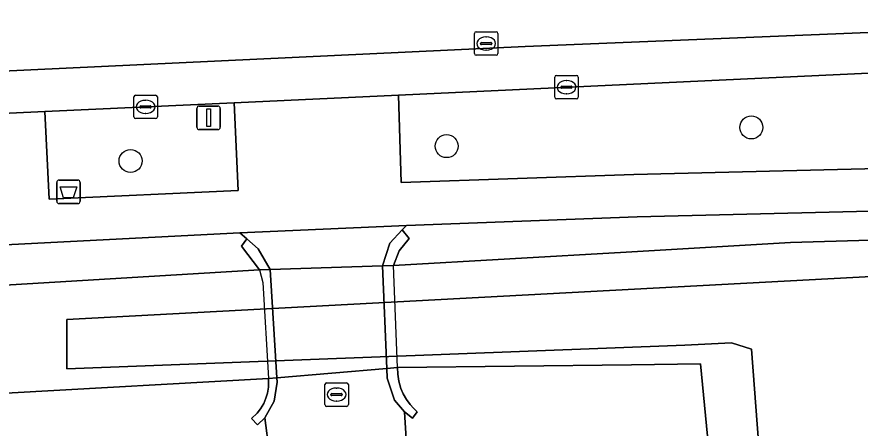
# Model space of a CAD drawing. Extents: x 161772 to 163126, y 383092 to 383917.
# Drawn here: x 162025.8 to 162061.68, y 383603.97 to 383621.48 of the extents above; entities that cross this region are included whole.
import ezdxf

# ---------------------------------------------------------------- set-up
doc = ezdxf.new("R2010")
doc.units = 0
for name, color, linetype in [('IMGEO_Afvalbak', 7, 'Continuous'), ('IMGEO_Boom', 7, 'Continuous'), ('IMGEO_Dek', 7, 'Continuous'), ('IMGEO_Erf', 7, 'Continuous'), ('IMGEO_Groenvoorziening', 7, 'Continuous'), ('IMGEO_Kolk', 7, 'Continuous'), ('IMGEO_Lichtmast', 7, 'Continuous'), ('IMGEO_Muur', 7, 'Continuous'), ('IMGEO_Oever', 7, 'Continuous'), ('IMGEO_Rijbaan_lokaal_gesloten', 7, 'Continuous'), ('IMGEO_Rioolput', 7, 'Continuous'), ('IMGEO_Voetpad_open', 7, 'Continuous'), ('IMGEO_Waterloop', 7, 'Continuous')]:
    doc.layers.add(name, color=color, linetype=linetype)

msp = doc.modelspace()

# ---------------------------------------------------------------- linework, layer by layer
at = {"layer": 'IMGEO_Afvalbak'}
for p, q in [((162027.496, 383613.627), (162027.496, 383614.427)), ((162027.496, 383614.427), (162027.496, 383613.627)), ((162027.596, 383614.527), (162028.386, 383614.527)), ((162028.386, 383614.527), (162027.596, 383614.527)), ((162028.486, 383614.427), (162028.486, 383613.627)), ((162028.486, 383613.627), (162028.486, 383614.427)), ((162028.386, 383613.527), (162027.596, 383613.527)), ((162027.596, 383613.527), (162028.386, 383613.527))]:
    msp.add_line(p, q, dxfattribs=at)
msp.add_lwpolyline([(162027.639, 383614.241), (162028.343, 383614.241), (162028.194, 383613.771), (162027.788, 383613.771), (162027.639, 383614.241)], dxfattribs=at)
for centre, start, end in [((162027.596, 383614.427), 90, 180), ((162027.596, 383614.427), 90, 180), ((162028.386, 383614.427), 0, 90), ((162028.386, 383614.427), 360, 90), ((162027.596, 383613.627), 180, 270), ((162027.596, 383613.627), 180, 270), ((162028.386, 383613.627), 270, 0), ((162028.386, 383613.627), 270, 0)]:
    msp.add_arc(centre, 0.1, start, end, dxfattribs=at)
at = {"layer": 'IMGEO_Boom'}
for centre in [(162057.047, 383616.769), (162044.082, 383615.973), (162030.635, 383615.344)]:
    msp.add_circle(centre, 0.489, dxfattribs=at)
at = {"layer": 'IMGEO_Dek'}
msp.add_lwpolyline([(162041.816, 383610.894), (162041.359, 383610.879), (162036.572, 383610.726), (162036.122, 383610.712), (162036.266, 383610.173), (162036.498, 383606.081), (162036.86, 383606.111), (162041.536, 383606.505), (162041.992, 383606.543)], close=True, dxfattribs=at)
at = {"layer": 'IMGEO_Erf'}
for points in [[(162060.161, 383551.429), (162060.029, 383553.513), (162054.887, 383606.698), (162051.949, 383606.663), (162041.992, 383606.543), (162042.006, 383606.261), (162042.053, 383605.961), (162042.14, 383605.653), (162042.24, 383605.425), (162042.377, 383605.184), (162042.531, 383604.97), (162042.666, 383604.812), (162042.824, 383604.667), (162042.634, 383604.397), (162042.285, 383604.66), (162042.364, 383603.511)], [(162036.532, 383602.979), (162036.354, 383604.411), (162036.034, 383604.103), (162035.78, 383604.373), (162036.023, 383604.601), (162036.159, 383604.782), (162036.301, 383605.013), (162036.396, 383605.239), (162036.456, 383605.458), (162036.505, 383605.709), (162036.509, 383605.885), (162036.498, 383606.081), (162025.348, 383605.462), (162013.957, 383604.806), (162011.381, 383604.661), (162000, 383604.017), (161980.932, 383602.939), (161977.173, 383601.09), (161974.026, 383598.439), (161971.183, 383595.407), (161968.926, 383591.809), (161968.43, 383587.792), (161967.27, 383542.121)]]:
    msp.add_lwpolyline(points, dxfattribs=at)
at = {"layer": 'IMGEO_Groenvoorziening'}
for points in [[(162100.526, 383619.617), (162088.241, 383619.628), (162067.188, 383619.326), (162042.028, 383618.148), (162042.153, 383614.426), (162052.046, 383614.764), (162100.58, 383615.959), (162100.544, 383618.408)], [(162035.048, 383617.821), (162026.982, 383617.443), (162027.171, 383613.711), (162035.215, 383614.087)], [(162100.816, 383612.551), (162100.701, 383612.724), (162100.602, 383614.145), (162052.195, 383612.96), (162042.37, 383612.6), (162042.195, 383612.409), (162042.49, 383612.038), (162042.061, 383611.52), (162041.816, 383610.894), (162051.722, 383611.463), (162058.707, 383611.865), (162072.757, 383612.285)]]:
    msp.add_lwpolyline(points, close=True, dxfattribs=at)
msp.add_lwpolyline([(162025.05, 383610.044), (162036.122, 383610.712), (162035.359, 383611.71), (162035.58, 383612.025), (162035.29, 383612.278), (162013.653, 383611.179), (162011.076, 383611.048), (161975.769, 383609.255)], dxfattribs=at)
at = {"layer": 'IMGEO_Kolk'}
for p, q in [((162048.684, 383618.057), (162048.684, 383618.909)), ((162048.759, 383618.983), (162049.611, 383618.983)), ((162049.685, 383618.909), (162049.685, 383618.057)), ((162048.986, 383618.526), (162049.384, 383618.526)), ((162049.172, 383618.763), (162049.197, 383618.763)), ((162030.848, 383618.144), (162031.7, 383618.144)), ((162048.943, 383618.477), (162048.943, 383618.489)), ((162049.381, 383618.44), (162048.983, 383618.44)), ((162049.195, 383618.203), (162049.17, 383618.203)), ((162049.427, 383618.489), (162049.427, 383618.477)), ((162030.773, 383617.218), (162030.773, 383618.07)), ((162031.261, 383617.924), (162031.286, 383617.924)), ((162031.774, 383618.07), (162031.774, 383617.218)), ((162049.611, 383617.983), (162048.759, 383617.983)), ((162031.032, 383617.638), (162031.032, 383617.65)), ((162031.47, 383617.601), (162031.072, 383617.601)), ((162031.075, 383617.687), (162031.473, 383617.687)), ((162031.516, 383617.65), (162031.516, 383617.638)), ((162031.7, 383617.144), (162030.848, 383617.144)), ((162031.284, 383617.364), (162031.259, 383617.364))]:
    msp.add_line(p, q, dxfattribs=at)
for points in [[(162048.684, 383618.057), (162048.684, 383618.909)], [(162048.759, 383618.983), (162049.611, 383618.983)], [(162049.685, 383618.909), (162049.685, 383618.057)], [(162030.848, 383618.144), (162031.7, 383618.144)], [(162030.773, 383617.218), (162030.773, 383618.07)], [(162031.774, 383618.07), (162031.774, 383617.218)], [(162049.611, 383617.983), (162048.759, 383617.983)], [(162031.7, 383617.144), (162030.848, 383617.144)]]:
    msp.add_lwpolyline(points, dxfattribs=at)
for centre, radius, start, end in [((162048.761, 383618.907), 0.0765, 91.552, 178.448), ((162048.761, 383618.907), 0.0765, 91.552, 178.448), ((162049.609, 383618.907), 0.0765, 1.552, 88.448), ((162049.609, 383618.907), 0.0765, 1.552, 88.448), ((162048.983, 383618.486), 0.0403, 85.8775, 175.7526), ((162049.388, 383618.488), 0.0386, 1.7309, 96.639), ((162030.85, 383618.068), 0.0765, 91.552, 178.448), ((162030.85, 383618.068), 0.0765, 91.552, 178.448), ((162031.698, 383618.068), 0.0765, 1.552, 88.448), ((162031.698, 383618.068), 0.0765, 1.552, 88.448), ((162048.98, 383618.476), 0.0366, 178.938, 274.7102), ((162049.384, 383618.483), 0.043, 264.8664, 352.4533), ((162048.761, 383618.059), 0.0765, 181.552, 268.448), ((162048.761, 383618.059), 0.0765, 181.552, 268.448), ((162049.609, 383618.059), 0.0765, 271.552, 358.448), ((162049.609, 383618.059), 0.0765, 271.552, 358.448), ((162031.072, 383617.647), 0.0403, 85.8775, 175.7526), ((162031.069, 383617.637), 0.0366, 178.938, 274.7102), ((162031.473, 383617.644), 0.043, 264.8664, 352.4533), ((162031.477, 383617.649), 0.0386, 1.7309, 96.639), ((162030.85, 383617.22), 0.0765, 181.552, 268.448), ((162030.85, 383617.22), 0.0765, 181.552, 268.448), ((162031.698, 383617.22), 0.0765, 271.552, 358.448), ((162031.698, 383617.22), 0.0765, 271.552, 358.448)]:
    msp.add_arc(centre, radius, start, end, dxfattribs=at)
for centre, major_axis, ratio, start_param, end_param in [((162049.171, 383618.483), (-0.387, 0.002), 0.722429, 4.712389, 7.853982), ((162049.196, 383618.483), (-0.39, 0.002), 0.717154, 1.570796, 4.712389), ((162031.26, 383617.644), (-0.387, 0.002), 0.722429, 4.712389, 7.853982), ((162031.285, 383617.644), (-0.39, 0.002), 0.717154, 1.570796, 4.712389)]:
    msp.add_ellipse(centre, major_axis=major_axis, ratio=ratio, start_param=start_param, end_param=end_param, dxfattribs=at)
at = {"layer": 'IMGEO_Lichtmast'}
for p, q in [((162033.46, 383616.781), (162033.46, 383617.581)), ((162033.46, 383617.581), (162033.46, 383616.781)), ((162033.56, 383617.681), (162034.35, 383617.681)), ((162034.35, 383617.681), (162033.56, 383617.681)), ((162034.45, 383617.581), (162034.45, 383616.781)), ((162034.45, 383616.781), (162034.45, 383617.581)), ((162034.35, 383616.681), (162033.56, 383616.681)), ((162033.56, 383616.681), (162034.35, 383616.681))]:
    msp.add_line(p, q, dxfattribs=at)
msp.add_lwpolyline([(162033.88, 383617.556), (162034.03, 383617.556), (162034.03, 383616.806), (162033.88, 383616.806), (162033.88, 383617.556)], dxfattribs=at)
for centre, start, end in [((162033.56, 383617.581), 90, 180), ((162033.56, 383617.581), 90, 180), ((162034.35, 383617.581), 0, 90), ((162034.35, 383617.581), 360, 90), ((162033.56, 383616.781), 180, 270), ((162033.56, 383616.781), 180, 270), ((162034.35, 383616.781), 270, 0), ((162034.35, 383616.781), 270, 0)]:
    msp.add_arc(centre, 0.1, start, end, dxfattribs=at)
at = {"layer": 'IMGEO_Muur'}
for points in [[(162041.359, 383610.879), (162041.816, 383610.894), (162042.061, 383611.52), (162042.49, 383612.038), (162042.195, 383612.409), (162041.669, 383611.836)], [(162036.122, 383610.712), (162036.572, 383610.726), (162036.064, 383611.602), (162035.58, 383612.025), (162035.359, 383611.71)], [(162036.498, 383606.081), (162036.86, 383606.111), (162036.572, 383610.726), (162036.122, 383610.712), (162036.266, 383610.173)], [(162041.536, 383606.505), (162041.992, 383606.543), (162041.816, 383610.894), (162041.359, 383610.879)], [(162041.992, 383606.543), (162041.536, 383606.505), (162041.551, 383606.099), (162041.867, 383605.16), (162042.285, 383604.66), (162042.634, 383604.397), (162042.824, 383604.667), (162042.666, 383604.812), (162042.531, 383604.97), (162042.377, 383605.184), (162042.24, 383605.425), (162042.14, 383605.653), (162042.053, 383605.961), (162042.006, 383606.261)], [(162036.86, 383606.111), (162036.498, 383606.081), (162036.509, 383605.885), (162036.505, 383605.709), (162036.456, 383605.458), (162036.396, 383605.239), (162036.301, 383605.013), (162036.159, 383604.782), (162036.023, 383604.601), (162035.78, 383604.373), (162036.034, 383604.103), (162036.354, 383604.411), (162036.751, 383605.108), (162036.876, 383605.928)]]:
    msp.add_lwpolyline(points, close=True, dxfattribs=at)
at = {"layer": 'IMGEO_Oever'}
msp.add_lwpolyline([(162072.757, 383612.285), (162058.707, 383611.865), (162051.722, 383611.463), (162041.816, 383610.894), (162041.359, 383610.879), (162036.572, 383610.726), (162036.122, 383610.712), (162025.05, 383610.044), (162025.348, 383605.462), (162036.498, 383606.081), (162036.86, 383606.111), (162041.536, 383606.505), (162041.992, 383606.543), (162051.949, 383606.663), (162054.887, 383606.698), (162060.029, 383553.513), (162060.161, 383551.429), (162062.626, 383512.373)], dxfattribs=at)
msp.add_lwpolyline([(162027.929, 383608.597), (162072.515, 383610.975), (162118.63, 383611.484), (162148.651, 383610.678), (162151.666, 383610.465), (162152.982, 383610.083), (162153.492, 383609.319), (162153.662, 383608.215), (162161.262, 383494.542), (162160.923, 383493.99), (162160.031, 383493.693), (162065.211, 383485.2), (162063.853, 383486.304), (162064.277, 383488.087), (162064.702, 383489.446), (162062.749, 383509.744), (162063.853, 383512.376), (162062.494, 383535.221), (162057.059, 383607.323), (162056.209, 383607.599), (162054.214, 383607.493), (162027.929, 383606.495)], close=True, dxfattribs=at)
at = {"layer": 'IMGEO_Rijbaan_lokaal_gesloten'}
for points in [[(162172.612, 383621.263), (162161.863, 383622.107), (162157.781, 383622.355), (162128.436, 383623.844), (162098.139, 383624.416), (162068.4, 383624.107), (162053.878, 383623.543), (161998.287, 383620.924), (161992.22, 383620.699), (161986.306, 383620.651), (161978.247, 383620.812), (161980.603, 383616.653), (161983.748, 383617.015), (161992.356, 383617.668), (161998.443, 383617.898), (162047.418, 383620.219)], [(162047.418, 383620.219), (162071.762, 383621.21), (162101.481, 383621.411), (162126.17, 383620.908), (162157.575, 383619.186), (162161.548, 383618.884), (162164.644, 383618.69)], [(162071.762, 383621.21), (162047.418, 383620.219), (161998.443, 383617.898), (161992.356, 383617.668), (161983.748, 383617.015), (161980.603, 383616.653), (161981.944, 383614.285), (161984.986, 383615.204), (161987.935, 383615.64), (161997.699, 383616.076), (161999.236, 383616.145), (162003.126, 383616.325), (162007.631, 383616.536), (162017.96, 383617.02), (162026.982, 383617.443), (162035.048, 383617.821), (162042.028, 383618.148), (162067.188, 383619.326)], [(162042.364, 383603.511), (162042.285, 383604.66), (162041.867, 383605.16), (162041.551, 383606.099), (162041.536, 383606.505), (162036.86, 383606.111), (162036.876, 383605.928), (162036.751, 383605.108), (162036.354, 383604.411), (162036.532, 383602.979)]]:
    msp.add_lwpolyline(points, dxfattribs=at)
for points in [[(162036.572, 383610.726), (162041.359, 383610.879), (162041.669, 383611.836), (162042.195, 383612.409), (162042.37, 383612.6), (162035.29, 383612.278), (162035.58, 383612.025), (162036.064, 383611.602)], [(162036.86, 383606.111), (162041.536, 383606.505), (162041.359, 383610.879), (162036.572, 383610.726)]]:
    msp.add_lwpolyline(points, close=True, dxfattribs=at)
at = {"layer": 'IMGEO_Rioolput'}
for p, q in [((162045.265, 383619.915), (162045.265, 383620.767)), ((162045.34, 383620.841), (162046.192, 383620.841)), ((162046.266, 383620.767), (162046.266, 383619.915)), ((162045.524, 383620.335), (162045.524, 383620.347)), ((162045.962, 383620.298), (162045.564, 383620.298)), ((162045.567, 383620.384), (162045.965, 383620.384)), ((162045.753, 383620.621), (162045.778, 383620.621)), ((162046.008, 383620.347), (162046.008, 383620.335)), ((162045.776, 383620.061), (162045.751, 383620.061)), ((162046.192, 383619.841), (162045.34, 383619.841)), ((162038.9, 383604.968), (162038.9, 383605.82)), ((162038.975, 383605.894), (162039.827, 383605.894)), ((162039.388, 383605.674), (162039.413, 383605.674)), ((162039.901, 383605.82), (162039.901, 383604.968)), ((162039.159, 383605.388), (162039.159, 383605.4)), ((162039.597, 383605.351), (162039.199, 383605.351)), ((162039.202, 383605.437), (162039.6, 383605.437)), ((162039.643, 383605.4), (162039.643, 383605.388)), ((162039.827, 383604.894), (162038.975, 383604.894)), ((162039.411, 383605.114), (162039.386, 383605.114))]:
    msp.add_line(p, q, dxfattribs=at)
for points in [[(162045.265, 383619.915), (162045.265, 383620.767)], [(162045.34, 383620.841), (162046.192, 383620.841)], [(162046.266, 383620.767), (162046.266, 383619.915)], [(162046.192, 383619.841), (162045.34, 383619.841)], [(162038.9, 383604.968), (162038.9, 383605.82)], [(162038.975, 383605.894), (162039.827, 383605.894)], [(162039.901, 383605.82), (162039.901, 383604.968)], [(162039.827, 383604.894), (162038.975, 383604.894)]]:
    msp.add_lwpolyline(points, dxfattribs=at)
for centre, radius, start, end in [((162045.342, 383620.765), 0.0765, 91.552, 178.448), ((162045.342, 383620.765), 0.0765, 91.552, 178.448), ((162046.19, 383620.765), 0.0765, 1.552, 88.448), ((162046.19, 383620.765), 0.0765, 1.552, 88.448), ((162045.564, 383620.344), 0.0403, 85.8775, 175.7526), ((162045.561, 383620.334), 0.0366, 178.938, 274.7102), ((162045.965, 383620.341), 0.043, 264.8664, 352.4533), ((162045.969, 383620.346), 0.0386, 1.7309, 96.639), ((162045.342, 383619.917), 0.0765, 181.552, 268.448), ((162045.342, 383619.917), 0.0765, 181.552, 268.448), ((162046.19, 383619.917), 0.0765, 271.552, 358.448), ((162046.19, 383619.917), 0.0765, 271.552, 358.448), ((162038.977, 383605.818), 0.0765, 91.552, 178.448), ((162038.977, 383605.818), 0.0765, 91.552, 178.448), ((162039.825, 383605.818), 0.0765, 1.552, 88.448), ((162039.825, 383605.818), 0.0765, 1.552, 88.448), ((162039.199, 383605.397), 0.0403, 85.8775, 175.7526), ((162039.196, 383605.387), 0.0366, 178.938, 274.7102), ((162039.6, 383605.394), 0.043, 264.8664, 352.4533), ((162039.604, 383605.399), 0.0386, 1.7309, 96.639), ((162038.977, 383604.97), 0.0765, 181.552, 268.448), ((162038.977, 383604.97), 0.0765, 181.552, 268.448), ((162039.825, 383604.97), 0.0765, 271.552, 358.448), ((162039.825, 383604.97), 0.0765, 271.552, 358.448)]:
    msp.add_arc(centre, radius, start, end, dxfattribs=at)
for centre, major_axis, ratio, start_param, end_param in [((162045.752, 383620.341), (-0.387, 0.002), 0.722429, 4.712389, 7.853982), ((162045.777, 383620.341), (-0.39, 0.002), 0.717154, 1.570796, 4.712389), ((162039.387, 383605.394), (-0.387, 0.002), 0.722429, 4.712389, 7.853982), ((162039.412, 383605.394), (-0.39, 0.002), 0.717154, 1.570796, 4.712389)]:
    msp.add_ellipse(centre, major_axis=major_axis, ratio=ratio, start_param=start_param, end_param=end_param, dxfattribs=at)
at = {"layer": 'IMGEO_Voetpad_open'}
for points in [[(162122.694, 383617.707), (162122.721, 383619.216), (162121.2, 383619.273), (162121.142, 383616.06), (162107.08, 383616.117), (162107.078, 383618.37), (162100.544, 383618.408), (162100.58, 383615.959), (162052.046, 383614.764), (162042.153, 383614.426), (162042.028, 383618.148), (162035.048, 383617.821), (162035.215, 383614.087), (162027.171, 383613.711), (162026.982, 383617.443), (162017.96, 383617.02), (162018.097, 383613.236), (162007.863, 383612.728), (162007.631, 383616.536), (162003.126, 383616.325), (162003.199, 383614.111)], [(161974.971, 383611.987), (161969.208, 383609.918), (161975.769, 383609.255), (162011.076, 383611.048), (162013.653, 383611.179), (162035.29, 383612.278), (162042.37, 383612.6), (162052.195, 383612.96), (162100.602, 383614.145), (162107.088, 383614.213), (162115.474, 383614.301), (162141.57, 383613.652), (162147.874, 383613.435), (162207.733, 383611.15), (162209.591, 383611.164), (162215.124, 383611.45), (162220.638, 383611.986), (162235.499, 383613.996), (162256.802, 383617.115), (162262.641, 383617.973)]]:
    msp.add_lwpolyline(points, dxfattribs=at)
at = {"layer": 'IMGEO_Waterloop'}
msp.add_lwpolyline([(162151.666, 383610.465), (162148.651, 383610.678), (162118.63, 383611.484), (162072.515, 383610.975), (162027.929, 383608.597), (162027.929, 383606.495), (162054.214, 383607.493), (162056.209, 383607.599), (162057.059, 383607.323), (162062.494, 383535.221), (162063.853, 383512.376), (162062.749, 383509.744), (162064.702, 383489.446), (162064.277, 383488.087), (162063.853, 383486.304), (162065.211, 383485.2), (162160.031, 383493.693), (162160.923, 383493.99), (162161.262, 383494.542), (162153.662, 383608.215), (162153.492, 383609.319), (162152.982, 383610.083)], close=True, dxfattribs=at)

doc.saveas('drawing.dxf')
